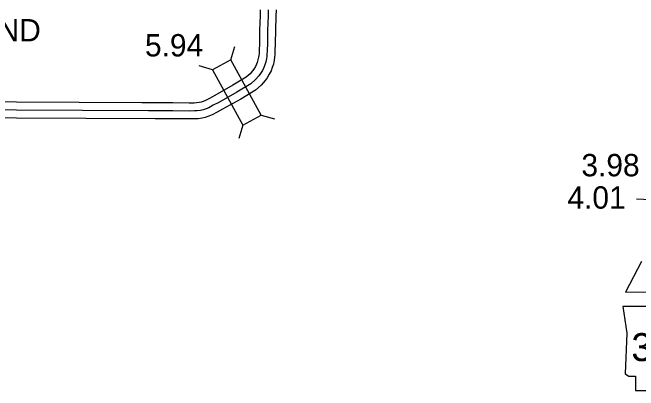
# Model space of a CAD drawing. Extents: x -83719 to 153526, y -11835 to 11446.
# Drawn here: x -1635.6 to -1241.4, y 680.8 to 918.9 of the extents above; entities that cross this region are included whole.
import ezdxf

# ---------------------------------------------------------------- set-up
doc = ezdxf.new("R2010")
doc.units = 0
for name, color, linetype in [('Level 10', 7, 'Continuous'), ('Level 11', 7, 'Continuous'), ('Level 20', 7, 'Continuous'), ('Level 21', 7, 'Continuous'), ('Level 25', 7, 'Continuous'), ('Level 58', 7, 'Continuous'), ('Level 59', 7, 'Continuous')]:
    doc.layers.add(name, color=color, linetype=linetype)

msp = doc.modelspace()

# ---------------------------------------------------------------- linework, layer by layer
at = {"layer": 'Level 10'}
for points in [[(-1479.6, 920.5), (-1479.69, 916.92), (-1479.97, 907.75), (-1480.13, 900.14), (-1480.31, 894.43), (-1480.37, 893.04), (-1480.47, 891.78), (-1480.61, 890.72), (-1481.02, 889), (-1481.46, 887.48), (-1481.95, 886.28), (-1482.67, 884.84), (-1483.67, 883.17), (-1484.41, 882.08), (-1486.02, 880.24), (-1488.52, 878.08), (-1496.9, 873.03), (-1508.17, 866.67), (-1511.53, 864.82), (-1514.14, 863.46), (-1515.45, 862.91), (-1516.87, 862.46), (-1518.11, 862.18), (-1519.73, 861.93), (-1521.23, 861.86), (-1524.42, 861.83), (-1534.55, 861.95), (-1544.5, 861.92), (-1554.09, 862.03)], [(-1469.6, 920.56), (-1469.7, 916.65), (-1469.98, 907.49), (-1470.13, 899.88), (-1470.32, 894.07), (-1470.38, 892.42), (-1470.53, 890.72), (-1470.76, 888.92), (-1471.35, 886.44), (-1472.01, 884.18), (-1472.83, 882.16), (-1473.9, 880.01), (-1475.25, 877.78), (-1476.48, 875.96), (-1478.96, 873.13), (-1482.63, 869.96), (-1491.86, 864.39), (-1503.3, 857.94), (-1506.81, 856.01), (-1509.89, 854.4), (-1511.98, 853.52), (-1514.22, 852.8), (-1516.26, 852.34), (-1518.73, 851.97), (-1520.94, 851.86), (-1524.43, 851.83), (-1534.6, 851.95), (-1544.52, 851.92), (-1545.78, 851.99)], [(-1554.09, 862.03), (-1633.06, 862.42), (-1721.91, 862.99), (-1808.49, 863.05), (-1880.63, 863.38), (-1913.72, 864.2)], [(-1545.78, 851.99), (-1633.12, 852.42), (-1721.95, 852.99), (-1808.52, 853.05), (-1880.77, 853.38), (-1913.96, 854.2)]]:
    msp.add_lwpolyline(points, dxfattribs=at)
at = {"layer": 'Level 11'}
msp.add_lwpolyline([(-1239.5, 762.05), (-1249.6, 742.69), (-1213.21, 742.81)], dxfattribs=at)
at = {"layer": 'Level 20'}
for p, q in [((-1498.03, 889.08), (-1495.55, 897.52)), ((-1509.62, 882.75), (-1518.06, 885.24)), ((-1479.06, 854.32), (-1470.62, 851.84)), ((-1490.65, 847.99), (-1493.13, 839.55)), ((-1233.87, 800.95), (-1242.66, 801.38))]:
    msp.add_line(p, q, dxfattribs=at)
msp.add_lwpolyline([(-1509.62, 882.75), (-1490.65, 847.99), (-1479.06, 854.32), (-1498.03, 889.08)], close=True, dxfattribs=at)
at = {"layer": 'Level 21'}
msp.add_lwpolyline([(-1251.21, 733.76), (-1248.68, 716.85), (-1249.8, 691.19), (-1247.55, 689.78), (-1243.32, 689.78), (-1243.32, 680.75), (-1207.79, 680.75), (-1206.1, 684.42), (-1206.66, 690.34), (-1205.82, 697.11), (-1202.72, 702.46), (-1200.74, 706.41), (-1197.92, 710.64), (-1196.23, 715.15), (-1194.82, 718.82), (-1192.28, 721.92), (-1191.72, 723.89), (-1192.85, 725.3), (-1201.59, 725.3), (-1199.61, 729.25), (-1199.33, 731.79), (-1200.5, 733.74)], close=True, dxfattribs=at)
at = {"layer": 'Level 59'}
for points in [[(-1474.6, 920.53), (-1474.69, 916.78), (-1474.97, 907.62), (-1475.13, 900.01), (-1475.31, 894.25), (-1475.38, 892.73), (-1475.5, 891.25), (-1475.69, 889.82), (-1476.18, 887.72), (-1476.74, 885.83), (-1477.39, 884.22), (-1478.28, 882.42), (-1479.46, 880.47), (-1480.45, 879.02), (-1482.49, 876.69), (-1485.58, 874.02), (-1494.38, 868.71), (-1505.73, 862.3), (-1509.17, 860.42), (-1512.02, 858.93), (-1513.72, 858.22), (-1515.54, 857.63), (-1517.18, 857.26), (-1519.23, 856.95), (-1521.08, 856.86), (-1524.43, 856.83), (-1534.58, 856.95), (-1544.51, 856.92), (-1549.94, 857.01)], [(-1549.94, 857.01), (-1633.09, 857.42), (-1721.93, 857.99), (-1808.51, 858.05), (-1880.7, 858.38), (-1913.84, 859.2)]]:
    msp.add_lwpolyline(points, dxfattribs=at)

# ---------------------------------------------------------------- texts
at = {"layer": 'Level 21'}
msp.add_text('324', height=17.6, dxfattribs=at).set_placement((-1245.89, 699.28))
at = {"layer": 'Level 25'}
msp.add_text('0.76 END', height=14.08, dxfattribs=at).set_placement((-1699.4, 900.71))
at = {"layer": 'Level 58'}
for s, p in [('5.94', (-1552.19, 891.22)), ('3.98', (-1277.36, 815.69)), ('4.01', (-1286.17, 795.31))]:
    msp.add_text(s, height=14.08, dxfattribs=at).set_placement(p)

doc.saveas('drawing.dxf')
